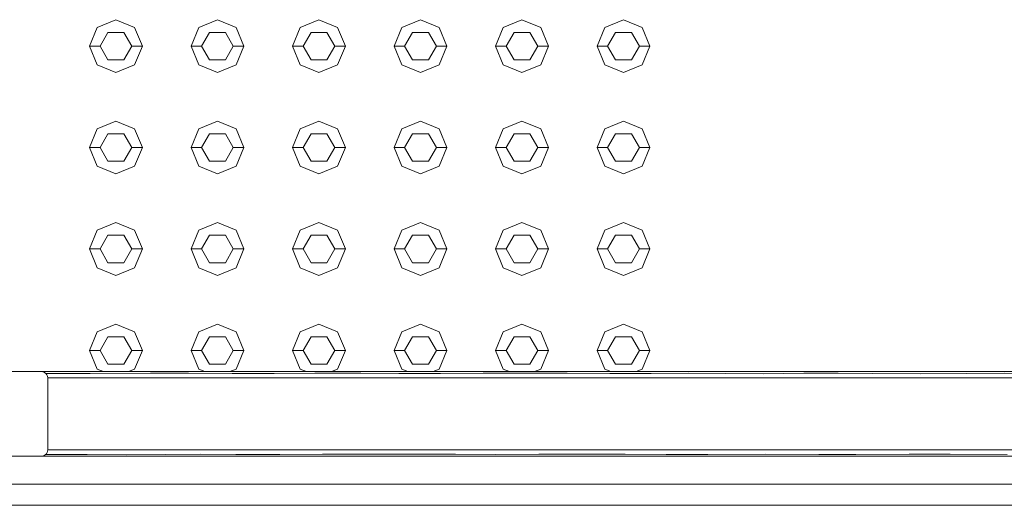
# Model space of a CAD drawing. Header units: millimetres. Extents: x 321 to 585, y -277 to 9.
# Tile 697 of 1056: x 348.088 to 349.019, y -27.51 to -27.051. Entities that reach past the tile are written whole.
import ezdxf

# ---------------------------------------------------------------- set-up
doc = ezdxf.new("R2010")
doc.units = ezdxf.units.MM
doc.header["$MEASUREMENT"] = 0
for name, color, linetype, lineweight in [('IFC-Elemento construtivo genérico-Contorno', 253, 'Continuous', 5), ('IFC-Laje-Contorno', 134, 'Continuous', 5), ('IFC-Parede padrão-Contorno', 44, 'Continuous', 5)]:
    doc.layers.add(name, color=color, linetype=linetype, lineweight=lineweight)

msp = doc.modelspace()

# ---------------------------------------------------------------- linework, layer by layer
at = {"layer": 'IFC-Elemento construtivo genérico-Contorno', "lineweight": 5}
for p, q in [((348.16146, -27.05787), (348.17913, -27.05056)), ((348.16146, -27.05787), (348.17913, -27.05056)), ((348.17913, -27.05056), (348.19681, -27.05787)), ((348.17913, -27.05056), (348.19681, -27.05787)), ((348.25746, -27.05787), (348.27514, -27.05056)), ((348.25746, -27.05787), (348.27514, -27.05056)), ((348.27514, -27.05056), (348.29281, -27.05787)), ((348.27514, -27.05056), (348.29281, -27.05787)), ((348.35346, -27.05787), (348.37113, -27.05056)), ((348.35346, -27.05787), (348.37113, -27.05056)), ((348.37113, -27.05056), (348.38881, -27.05787)), ((348.37113, -27.05056), (348.38881, -27.05787)), ((348.44946, -27.05787), (348.46713, -27.05056)), ((348.44946, -27.05787), (348.46713, -27.05056)), ((348.46713, -27.05056), (348.48481, -27.05787)), ((348.46713, -27.05056), (348.48481, -27.05787)), ((348.54546, -27.05787), (348.56313, -27.05056)), ((348.54546, -27.05787), (348.56313, -27.05056)), ((348.56313, -27.05056), (348.58081, -27.05787)), ((348.56313, -27.05056), (348.58081, -27.05787)), ((348.64146, -27.05787), (348.65913, -27.05056)), ((348.64146, -27.05787), (348.65913, -27.05056)), ((348.65913, -27.05056), (348.67681, -27.05787)), ((348.65913, -27.05056), (348.67681, -27.05787)), ((348.15413, -27.07556), (348.16146, -27.05787)), ((348.15413, -27.07556), (348.16146, -27.05787)), ((348.16413, -27.07556), (348.17163, -27.06256)), ((348.16413, -27.07556), (348.17163, -27.06256)), ((348.17163, -27.06256), (348.18663, -27.06256)), ((348.17163, -27.06256), (348.18663, -27.06256)), ((348.18663, -27.06256), (348.19413, -27.07556)), ((348.18663, -27.06256), (348.19413, -27.07556)), ((348.19681, -27.05787), (348.20413, -27.07556)), ((348.19681, -27.05787), (348.20413, -27.07556)), ((348.25014, -27.07556), (348.25746, -27.05787)), ((348.25014, -27.07556), (348.25746, -27.05787)), ((348.26014, -27.07556), (348.26764, -27.06256)), ((348.26014, -27.07556), (348.26764, -27.06256)), ((348.26764, -27.06256), (348.28264, -27.06256)), ((348.26764, -27.06256), (348.28264, -27.06256)), ((348.28264, -27.06256), (348.29014, -27.07556)), ((348.28264, -27.06256), (348.29014, -27.07556)), ((348.29281, -27.05787), (348.30014, -27.07556)), ((348.29281, -27.05787), (348.30014, -27.07556)), ((348.34613, -27.07556), (348.35346, -27.05787)), ((348.34613, -27.07556), (348.35346, -27.05787)), ((348.35613, -27.07556), (348.36363, -27.06256)), ((348.35613, -27.07556), (348.36363, -27.06256)), ((348.36363, -27.06256), (348.37863, -27.06256)), ((348.36363, -27.06256), (348.37863, -27.06256)), ((348.37863, -27.06256), (348.38613, -27.07556)), ((348.37863, -27.06256), (348.38613, -27.07556)), ((348.38881, -27.05787), (348.39613, -27.07556)), ((348.38881, -27.05787), (348.39613, -27.07556)), ((348.44213, -27.07556), (348.44946, -27.05787)), ((348.44213, -27.07556), (348.44946, -27.05787)), ((348.45213, -27.07556), (348.45963, -27.06256)), ((348.45213, -27.07556), (348.45963, -27.06256)), ((348.45963, -27.06256), (348.47463, -27.06256)), ((348.45963, -27.06256), (348.47463, -27.06256)), ((348.47463, -27.06256), (348.48213, -27.07556)), ((348.47463, -27.06256), (348.48213, -27.07556)), ((348.48481, -27.05787), (348.49213, -27.07556)), ((348.48481, -27.05787), (348.49213, -27.07556)), ((348.53813, -27.07556), (348.54546, -27.05787)), ((348.53813, -27.07556), (348.54546, -27.05787)), ((348.54813, -27.07556), (348.55563, -27.06256)), ((348.54813, -27.07556), (348.55563, -27.06256)), ((348.55563, -27.06256), (348.57063, -27.06256)), ((348.55563, -27.06256), (348.57063, -27.06256)), ((348.57063, -27.06256), (348.57813, -27.07556)), ((348.57063, -27.06256), (348.57813, -27.07556)), ((348.58081, -27.05787), (348.58813, -27.07556)), ((348.58081, -27.05787), (348.58813, -27.07556)), ((348.63413, -27.07556), (348.64146, -27.05787)), ((348.63413, -27.07556), (348.64146, -27.05787)), ((348.64413, -27.07556), (348.65163, -27.06256)), ((348.64413, -27.07556), (348.65163, -27.06256)), ((348.65163, -27.06256), (348.66663, -27.06256)), ((348.65163, -27.06256), (348.66663, -27.06256)), ((348.66663, -27.06256), (348.67413, -27.07556)), ((348.66663, -27.06256), (348.67413, -27.07556)), ((348.67681, -27.05787), (348.68413, -27.07556)), ((348.67681, -27.05787), (348.68413, -27.07556)), ((348.15413, -27.07556), (348.16413, -27.07556)), ((348.15413, -27.07556), (348.16146, -27.09323)), ((348.15413, -27.07556), (348.16413, -27.07556)), ((348.15413, -27.07556), (348.16146, -27.09323)), ((348.16413, -27.07556), (348.17163, -27.08855)), ((348.16413, -27.07556), (348.17163, -27.08855)), ((348.18663, -27.08855), (348.19413, -27.07556)), ((348.18663, -27.08855), (348.19413, -27.07556)), ((348.19413, -27.07556), (348.20413, -27.07556)), ((348.19413, -27.07556), (348.20413, -27.07556)), ((348.19681, -27.09323), (348.20413, -27.07556)), ((348.19681, -27.09323), (348.20413, -27.07556)), ((348.25014, -27.07556), (348.26014, -27.07556)), ((348.25014, -27.07556), (348.25746, -27.09323)), ((348.25014, -27.07556), (348.26014, -27.07556)), ((348.25014, -27.07556), (348.25746, -27.09323)), ((348.26014, -27.07556), (348.26764, -27.08855)), ((348.26014, -27.07556), (348.26764, -27.08855)), ((348.28264, -27.08855), (348.29014, -27.07556)), ((348.28264, -27.08855), (348.29014, -27.07556)), ((348.29014, -27.07556), (348.30014, -27.07556)), ((348.29014, -27.07556), (348.30014, -27.07556)), ((348.29281, -27.09323), (348.30014, -27.07556)), ((348.29281, -27.09323), (348.30014, -27.07556)), ((348.34613, -27.07556), (348.35613, -27.07556)), ((348.34613, -27.07556), (348.35346, -27.09323)), ((348.34613, -27.07556), (348.35613, -27.07556)), ((348.34613, -27.07556), (348.35346, -27.09323)), ((348.35613, -27.07556), (348.36363, -27.08855)), ((348.35613, -27.07556), (348.36363, -27.08855)), ((348.37863, -27.08855), (348.38613, -27.07556)), ((348.37863, -27.08855), (348.38613, -27.07556)), ((348.38613, -27.07556), (348.39613, -27.07556)), ((348.38613, -27.07556), (348.39613, -27.07556)), ((348.38881, -27.09323), (348.39613, -27.07556)), ((348.38881, -27.09323), (348.39613, -27.07556)), ((348.44213, -27.07556), (348.45213, -27.07556)), ((348.44213, -27.07556), (348.44946, -27.09323)), ((348.44213, -27.07556), (348.45213, -27.07556)), ((348.44213, -27.07556), (348.44946, -27.09323)), ((348.45213, -27.07556), (348.45963, -27.08855)), ((348.45213, -27.07556), (348.45963, -27.08855)), ((348.47463, -27.08855), (348.48213, -27.07556)), ((348.47463, -27.08855), (348.48213, -27.07556)), ((348.48213, -27.07556), (348.49213, -27.07556)), ((348.48213, -27.07556), (348.49213, -27.07556)), ((348.48481, -27.09323), (348.49213, -27.07556)), ((348.48481, -27.09323), (348.49213, -27.07556)), ((348.53813, -27.07556), (348.54813, -27.07556)), ((348.53813, -27.07556), (348.54546, -27.09323)), ((348.53813, -27.07556), (348.54813, -27.07556)), ((348.53813, -27.07556), (348.54546, -27.09323)), ((348.54813, -27.07556), (348.55563, -27.08855)), ((348.54813, -27.07556), (348.55563, -27.08855)), ((348.57063, -27.08855), (348.57813, -27.07556)), ((348.57063, -27.08855), (348.57813, -27.07556)), ((348.57813, -27.07556), (348.58813, -27.07556)), ((348.57813, -27.07556), (348.58813, -27.07556)), ((348.58081, -27.09323), (348.58813, -27.07556)), ((348.58081, -27.09323), (348.58813, -27.07556)), ((348.63413, -27.07556), (348.64413, -27.07556)), ((348.63413, -27.07556), (348.64146, -27.09323)), ((348.63413, -27.07556), (348.64413, -27.07556)), ((348.63413, -27.07556), (348.64146, -27.09323)), ((348.64413, -27.07556), (348.65163, -27.08855)), ((348.64413, -27.07556), (348.65163, -27.08855)), ((348.66663, -27.08855), (348.67413, -27.07556)), ((348.66663, -27.08855), (348.67413, -27.07556)), ((348.67413, -27.07556), (348.68413, -27.07556)), ((348.67413, -27.07556), (348.68413, -27.07556)), ((348.67681, -27.09323), (348.68413, -27.07556)), ((348.67681, -27.09323), (348.68413, -27.07556)), ((348.16146, -27.09323), (348.17913, -27.10056)), ((348.16146, -27.09323), (348.17913, -27.10056)), ((348.17163, -27.08855), (348.18663, -27.08855)), ((348.17163, -27.08855), (348.18663, -27.08855)), ((348.17913, -27.10056), (348.19681, -27.09323)), ((348.17913, -27.10056), (348.19681, -27.09323)), ((348.25746, -27.09323), (348.27514, -27.10056)), ((348.25746, -27.09323), (348.27514, -27.10056)), ((348.26764, -27.08855), (348.28264, -27.08855)), ((348.26764, -27.08855), (348.28264, -27.08855)), ((348.27514, -27.10056), (348.29281, -27.09323)), ((348.27514, -27.10056), (348.29281, -27.09323)), ((348.35346, -27.09323), (348.37113, -27.10056)), ((348.35346, -27.09323), (348.37113, -27.10056)), ((348.36363, -27.08855), (348.37863, -27.08855)), ((348.36363, -27.08855), (348.37863, -27.08855)), ((348.37113, -27.10056), (348.38881, -27.09323)), ((348.37113, -27.10056), (348.38881, -27.09323)), ((348.44946, -27.09323), (348.46713, -27.10056)), ((348.44946, -27.09323), (348.46713, -27.10056)), ((348.45963, -27.08855), (348.47463, -27.08855)), ((348.45963, -27.08855), (348.47463, -27.08855)), ((348.46713, -27.10056), (348.48481, -27.09323)), ((348.46713, -27.10056), (348.48481, -27.09323)), ((348.54546, -27.09323), (348.56313, -27.10056)), ((348.54546, -27.09323), (348.56313, -27.10056)), ((348.55563, -27.08855), (348.57063, -27.08855)), ((348.55563, -27.08855), (348.57063, -27.08855)), ((348.56313, -27.10056), (348.58081, -27.09323)), ((348.56313, -27.10056), (348.58081, -27.09323)), ((348.64146, -27.09323), (348.65913, -27.10056)), ((348.64146, -27.09323), (348.65913, -27.10056)), ((348.65163, -27.08855), (348.66663, -27.08855)), ((348.65163, -27.08855), (348.66663, -27.08855)), ((348.65913, -27.10056), (348.67681, -27.09323)), ((348.65913, -27.10056), (348.67681, -27.09323)), ((348.16146, -27.15388), (348.17913, -27.14656)), ((348.16146, -27.15388), (348.17913, -27.14656)), ((348.17913, -27.14656), (348.19681, -27.15388)), ((348.17913, -27.14656), (348.19681, -27.15388)), ((348.25746, -27.15388), (348.27514, -27.14656)), ((348.25746, -27.15388), (348.27514, -27.14656)), ((348.27514, -27.14656), (348.29281, -27.15388)), ((348.27514, -27.14656), (348.29281, -27.15388)), ((348.35346, -27.15388), (348.37113, -27.14656)), ((348.35346, -27.15388), (348.37113, -27.14656)), ((348.37113, -27.14656), (348.38881, -27.15388)), ((348.37113, -27.14656), (348.38881, -27.15388)), ((348.44946, -27.15388), (348.46713, -27.14656)), ((348.44946, -27.15388), (348.46713, -27.14656)), ((348.46713, -27.14656), (348.48481, -27.15388)), ((348.46713, -27.14656), (348.48481, -27.15388)), ((348.54546, -27.15388), (348.56313, -27.14656)), ((348.54546, -27.15388), (348.56313, -27.14656)), ((348.56313, -27.14656), (348.58081, -27.15388)), ((348.56313, -27.14656), (348.58081, -27.15388)), ((348.64146, -27.15388), (348.65913, -27.14656)), ((348.64146, -27.15388), (348.65913, -27.14656)), ((348.65913, -27.14656), (348.67681, -27.15388)), ((348.65913, -27.14656), (348.67681, -27.15388)), ((348.15413, -27.17156), (348.16146, -27.15388)), ((348.15413, -27.17156), (348.16146, -27.15388)), ((348.16413, -27.17156), (348.17163, -27.15857)), ((348.16413, -27.17156), (348.17163, -27.15857)), ((348.17163, -27.15857), (348.18663, -27.15857)), ((348.17163, -27.15857), (348.18663, -27.15857)), ((348.18663, -27.15857), (348.19413, -27.17156)), ((348.18663, -27.15857), (348.19413, -27.17156)), ((348.19681, -27.15388), (348.20413, -27.17156)), ((348.19681, -27.15388), (348.20413, -27.17156)), ((348.25014, -27.17156), (348.25746, -27.15388)), ((348.25014, -27.17156), (348.25746, -27.15388)), ((348.26014, -27.17156), (348.26764, -27.15857)), ((348.26014, -27.17156), (348.26764, -27.15857)), ((348.26764, -27.15857), (348.28264, -27.15857)), ((348.26764, -27.15857), (348.28264, -27.15857)), ((348.28264, -27.15857), (348.29014, -27.17156)), ((348.28264, -27.15857), (348.29014, -27.17156)), ((348.29281, -27.15388), (348.30014, -27.17156)), ((348.29281, -27.15388), (348.30014, -27.17156)), ((348.34613, -27.17156), (348.35346, -27.15388)), ((348.34613, -27.17156), (348.35346, -27.15388)), ((348.35613, -27.17156), (348.36363, -27.15857)), ((348.35613, -27.17156), (348.36363, -27.15857)), ((348.36363, -27.15857), (348.37863, -27.15857)), ((348.36363, -27.15857), (348.37863, -27.15857)), ((348.37863, -27.15857), (348.38613, -27.17156)), ((348.37863, -27.15857), (348.38613, -27.17156)), ((348.38881, -27.15388), (348.39613, -27.17156)), ((348.38881, -27.15388), (348.39613, -27.17156)), ((348.44213, -27.17156), (348.44946, -27.15388)), ((348.44213, -27.17156), (348.44946, -27.15388)), ((348.45213, -27.17156), (348.45963, -27.15857)), ((348.45213, -27.17156), (348.45963, -27.15857)), ((348.45963, -27.15857), (348.47463, -27.15857)), ((348.45963, -27.15857), (348.47463, -27.15857)), ((348.47463, -27.15857), (348.48213, -27.17156)), ((348.47463, -27.15857), (348.48213, -27.17156)), ((348.48481, -27.15388), (348.49213, -27.17156)), ((348.48481, -27.15388), (348.49213, -27.17156)), ((348.53813, -27.17156), (348.54546, -27.15388)), ((348.53813, -27.17156), (348.54546, -27.15388)), ((348.54813, -27.17156), (348.55563, -27.15857)), ((348.54813, -27.17156), (348.55563, -27.15857)), ((348.55563, -27.15857), (348.57063, -27.15857)), ((348.55563, -27.15857), (348.57063, -27.15857)), ((348.57063, -27.15857), (348.57813, -27.17156)), ((348.57063, -27.15857), (348.57813, -27.17156)), ((348.58081, -27.15388), (348.58813, -27.17156)), ((348.58081, -27.15388), (348.58813, -27.17156)), ((348.63413, -27.17156), (348.64146, -27.15388)), ((348.63413, -27.17156), (348.64146, -27.15388)), ((348.64413, -27.17156), (348.65163, -27.15857)), ((348.64413, -27.17156), (348.65163, -27.15857)), ((348.65163, -27.15857), (348.66663, -27.15857)), ((348.65163, -27.15857), (348.66663, -27.15857)), ((348.66663, -27.15857), (348.67413, -27.17156)), ((348.66663, -27.15857), (348.67413, -27.17156)), ((348.67681, -27.15388), (348.68413, -27.17156)), ((348.67681, -27.15388), (348.68413, -27.17156)), ((348.15413, -27.17156), (348.16413, -27.17156)), ((348.15413, -27.17156), (348.16146, -27.18923)), ((348.15413, -27.17156), (348.16413, -27.17156)), ((348.15413, -27.17156), (348.16146, -27.18923)), ((348.16413, -27.17156), (348.17163, -27.18454)), ((348.16413, -27.17156), (348.17163, -27.18454)), ((348.18663, -27.18454), (348.19413, -27.17156)), ((348.18663, -27.18454), (348.19413, -27.17156)), ((348.19413, -27.17156), (348.20413, -27.17156)), ((348.19413, -27.17156), (348.20413, -27.17156)), ((348.19681, -27.18923), (348.20413, -27.17156)), ((348.19681, -27.18923), (348.20413, -27.17156)), ((348.25014, -27.17156), (348.26014, -27.17156)), ((348.25014, -27.17156), (348.25746, -27.18923)), ((348.25014, -27.17156), (348.26014, -27.17156)), ((348.25014, -27.17156), (348.25746, -27.18923)), ((348.26014, -27.17156), (348.26764, -27.18454)), ((348.26014, -27.17156), (348.26764, -27.18454)), ((348.28264, -27.18454), (348.29014, -27.17156)), ((348.28264, -27.18454), (348.29014, -27.17156)), ((348.29014, -27.17156), (348.30014, -27.17156)), ((348.29014, -27.17156), (348.30014, -27.17156)), ((348.29281, -27.18923), (348.30014, -27.17156)), ((348.29281, -27.18923), (348.30014, -27.17156)), ((348.34613, -27.17156), (348.35613, -27.17156)), ((348.34613, -27.17156), (348.35346, -27.18923)), ((348.34613, -27.17156), (348.35613, -27.17156)), ((348.34613, -27.17156), (348.35346, -27.18923)), ((348.35613, -27.17156), (348.36363, -27.18454)), ((348.35613, -27.17156), (348.36363, -27.18454)), ((348.37863, -27.18454), (348.38613, -27.17156)), ((348.37863, -27.18454), (348.38613, -27.17156)), ((348.38613, -27.17156), (348.39613, -27.17156)), ((348.38613, -27.17156), (348.39613, -27.17156)), ((348.38881, -27.18923), (348.39613, -27.17156)), ((348.38881, -27.18923), (348.39613, -27.17156)), ((348.44213, -27.17156), (348.45213, -27.17156)), ((348.44213, -27.17156), (348.44946, -27.18923)), ((348.44213, -27.17156), (348.45213, -27.17156)), ((348.44213, -27.17156), (348.44946, -27.18923)), ((348.45213, -27.17156), (348.45963, -27.18454)), ((348.45213, -27.17156), (348.45963, -27.18454)), ((348.47463, -27.18454), (348.48213, -27.17156)), ((348.47463, -27.18454), (348.48213, -27.17156)), ((348.48213, -27.17156), (348.49213, -27.17156)), ((348.48213, -27.17156), (348.49213, -27.17156)), ((348.48481, -27.18923), (348.49213, -27.17156)), ((348.48481, -27.18923), (348.49213, -27.17156)), ((348.53813, -27.17156), (348.54813, -27.17156)), ((348.53813, -27.17156), (348.54546, -27.18923)), ((348.53813, -27.17156), (348.54813, -27.17156)), ((348.53813, -27.17156), (348.54546, -27.18923)), ((348.54813, -27.17156), (348.55563, -27.18454)), ((348.54813, -27.17156), (348.55563, -27.18454)), ((348.57063, -27.18454), (348.57813, -27.17156)), ((348.57063, -27.18454), (348.57813, -27.17156)), ((348.57813, -27.17156), (348.58813, -27.17156)), ((348.57813, -27.17156), (348.58813, -27.17156)), ((348.58081, -27.18923), (348.58813, -27.17156)), ((348.58081, -27.18923), (348.58813, -27.17156)), ((348.63413, -27.17156), (348.64413, -27.17156)), ((348.63413, -27.17156), (348.64146, -27.18923)), ((348.63413, -27.17156), (348.64413, -27.17156)), ((348.63413, -27.17156), (348.64146, -27.18923)), ((348.64413, -27.17156), (348.65163, -27.18454)), ((348.64413, -27.17156), (348.65163, -27.18454)), ((348.66663, -27.18454), (348.67413, -27.17156)), ((348.66663, -27.18454), (348.67413, -27.17156)), ((348.67413, -27.17156), (348.68413, -27.17156)), ((348.67413, -27.17156), (348.68413, -27.17156)), ((348.67681, -27.18923), (348.68413, -27.17156)), ((348.67681, -27.18923), (348.68413, -27.17156)), ((348.17163, -27.18454), (348.18663, -27.18454)), ((348.17163, -27.18454), (348.18663, -27.18454)), ((348.26764, -27.18454), (348.28264, -27.18454)), ((348.26764, -27.18454), (348.28264, -27.18454)), ((348.36363, -27.18454), (348.37863, -27.18454)), ((348.36363, -27.18454), (348.37863, -27.18454)), ((348.45963, -27.18454), (348.47463, -27.18454)), ((348.45963, -27.18454), (348.47463, -27.18454)), ((348.55563, -27.18454), (348.57063, -27.18454)), ((348.55563, -27.18454), (348.57063, -27.18454)), ((348.65163, -27.18454), (348.66663, -27.18454)), ((348.65163, -27.18454), (348.66663, -27.18454)), ((348.16146, -27.18923), (348.17913, -27.19656)), ((348.16146, -27.18923), (348.17913, -27.19656)), ((348.17913, -27.19656), (348.19681, -27.18923)), ((348.17913, -27.19656), (348.19681, -27.18923)), ((348.25746, -27.18923), (348.27514, -27.19656)), ((348.25746, -27.18923), (348.27514, -27.19656)), ((348.27514, -27.19656), (348.29281, -27.18923)), ((348.27514, -27.19656), (348.29281, -27.18923)), ((348.35346, -27.18923), (348.37113, -27.19656)), ((348.35346, -27.18923), (348.37113, -27.19656)), ((348.37113, -27.19656), (348.38881, -27.18923)), ((348.37113, -27.19656), (348.38881, -27.18923)), ((348.44946, -27.18923), (348.46713, -27.19656)), ((348.44946, -27.18923), (348.46713, -27.19656)), ((348.46713, -27.19656), (348.48481, -27.18923)), ((348.46713, -27.19656), (348.48481, -27.18923)), ((348.54546, -27.18923), (348.56313, -27.19656)), ((348.54546, -27.18923), (348.56313, -27.19656)), ((348.56313, -27.19656), (348.58081, -27.18923)), ((348.56313, -27.19656), (348.58081, -27.18923)), ((348.64146, -27.18923), (348.65913, -27.19656)), ((348.64146, -27.18923), (348.65913, -27.19656)), ((348.65913, -27.19656), (348.67681, -27.18923)), ((348.65913, -27.19656), (348.67681, -27.18923)), ((348.16146, -27.24988), (348.17913, -27.24255)), ((348.16146, -27.24988), (348.17913, -27.24255)), ((348.17913, -27.24255), (348.19681, -27.24988)), ((348.17913, -27.24255), (348.19681, -27.24988)), ((348.25746, -27.24988), (348.27514, -27.24255)), ((348.25746, -27.24988), (348.27514, -27.24255)), ((348.27514, -27.24255), (348.29281, -27.24988)), ((348.27514, -27.24255), (348.29281, -27.24988)), ((348.35346, -27.24988), (348.37113, -27.24255)), ((348.35346, -27.24988), (348.37113, -27.24255)), ((348.37113, -27.24255), (348.38881, -27.24988)), ((348.37113, -27.24255), (348.38881, -27.24988)), ((348.44946, -27.24988), (348.46713, -27.24255)), ((348.44946, -27.24988), (348.46713, -27.24255)), ((348.46713, -27.24255), (348.48481, -27.24988)), ((348.46713, -27.24255), (348.48481, -27.24988)), ((348.54546, -27.24988), (348.56313, -27.24255)), ((348.54546, -27.24988), (348.56313, -27.24255)), ((348.56313, -27.24255), (348.58081, -27.24988)), ((348.56313, -27.24255), (348.58081, -27.24988)), ((348.64146, -27.24988), (348.65913, -27.24255)), ((348.64146, -27.24988), (348.65913, -27.24255)), ((348.65913, -27.24255), (348.67681, -27.24988)), ((348.65913, -27.24255), (348.67681, -27.24988)), ((348.15413, -27.26755), (348.16146, -27.24988)), ((348.15413, -27.26755), (348.16146, -27.24988)), ((348.19681, -27.24988), (348.20413, -27.26755)), ((348.19681, -27.24988), (348.20413, -27.26755)), ((348.25014, -27.26755), (348.25746, -27.24988)), ((348.25014, -27.26755), (348.25746, -27.24988)), ((348.29281, -27.24988), (348.30014, -27.26755)), ((348.29281, -27.24988), (348.30014, -27.26755)), ((348.34613, -27.26755), (348.35346, -27.24988)), ((348.34613, -27.26755), (348.35346, -27.24988)), ((348.38881, -27.24988), (348.39613, -27.26755)), ((348.38881, -27.24988), (348.39613, -27.26755)), ((348.44213, -27.26755), (348.44946, -27.24988)), ((348.44213, -27.26755), (348.44946, -27.24988)), ((348.48481, -27.24988), (348.49213, -27.26755)), ((348.48481, -27.24988), (348.49213, -27.26755)), ((348.53813, -27.26755), (348.54546, -27.24988)), ((348.53813, -27.26755), (348.54546, -27.24988)), ((348.58081, -27.24988), (348.58813, -27.26755)), ((348.58081, -27.24988), (348.58813, -27.26755)), ((348.63413, -27.26755), (348.64146, -27.24988)), ((348.63413, -27.26755), (348.64146, -27.24988)), ((348.67681, -27.24988), (348.68413, -27.26755)), ((348.67681, -27.24988), (348.68413, -27.26755)), ((348.16413, -27.26755), (348.17163, -27.25456)), ((348.16413, -27.26755), (348.17163, -27.25456)), ((348.17163, -27.25456), (348.18663, -27.25456)), ((348.17163, -27.25456), (348.18663, -27.25456)), ((348.18663, -27.25456), (348.19413, -27.26755)), ((348.18663, -27.25456), (348.19413, -27.26755)), ((348.26014, -27.26755), (348.26764, -27.25456)), ((348.26014, -27.26755), (348.26764, -27.25456)), ((348.26764, -27.25456), (348.28264, -27.25456)), ((348.26764, -27.25456), (348.28264, -27.25456)), ((348.28264, -27.25456), (348.29014, -27.26755)), ((348.28264, -27.25456), (348.29014, -27.26755)), ((348.35613, -27.26755), (348.36363, -27.25456)), ((348.35613, -27.26755), (348.36363, -27.25456)), ((348.36363, -27.25456), (348.37863, -27.25456)), ((348.36363, -27.25456), (348.37863, -27.25456)), ((348.37863, -27.25456), (348.38613, -27.26755)), ((348.37863, -27.25456), (348.38613, -27.26755)), ((348.45213, -27.26755), (348.45963, -27.25456)), ((348.45213, -27.26755), (348.45963, -27.25456)), ((348.45963, -27.25456), (348.47463, -27.25456)), ((348.45963, -27.25456), (348.47463, -27.25456)), ((348.47463, -27.25456), (348.48213, -27.26755)), ((348.47463, -27.25456), (348.48213, -27.26755)), ((348.54813, -27.26755), (348.55563, -27.25456)), ((348.54813, -27.26755), (348.55563, -27.25456)), ((348.55563, -27.25456), (348.57063, -27.25456)), ((348.55563, -27.25456), (348.57063, -27.25456)), ((348.57063, -27.25456), (348.57813, -27.26755)), ((348.57063, -27.25456), (348.57813, -27.26755)), ((348.64413, -27.26755), (348.65163, -27.25456)), ((348.64413, -27.26755), (348.65163, -27.25456)), ((348.65163, -27.25456), (348.66663, -27.25456)), ((348.65163, -27.25456), (348.66663, -27.25456)), ((348.66663, -27.25456), (348.67413, -27.26755)), ((348.66663, -27.25456), (348.67413, -27.26755)), ((348.15413, -27.26755), (348.16413, -27.26755)), ((348.15413, -27.26755), (348.16146, -27.28524)), ((348.15413, -27.26755), (348.16413, -27.26755)), ((348.15413, -27.26755), (348.16146, -27.28524)), ((348.16413, -27.26755), (348.17163, -27.28055)), ((348.16413, -27.26755), (348.17163, -27.28055)), ((348.18663, -27.28055), (348.19413, -27.26755)), ((348.18663, -27.28055), (348.19413, -27.26755)), ((348.19413, -27.26755), (348.20413, -27.26755)), ((348.19413, -27.26755), (348.20413, -27.26755)), ((348.19681, -27.28524), (348.20413, -27.26755)), ((348.19681, -27.28524), (348.20413, -27.26755)), ((348.25014, -27.26755), (348.26014, -27.26755)), ((348.25014, -27.26755), (348.25746, -27.28524)), ((348.25014, -27.26755), (348.26014, -27.26755)), ((348.25014, -27.26755), (348.25746, -27.28524)), ((348.26014, -27.26755), (348.26764, -27.28055)), ((348.26014, -27.26755), (348.26764, -27.28055)), ((348.28264, -27.28055), (348.29014, -27.26755)), ((348.28264, -27.28055), (348.29014, -27.26755)), ((348.29014, -27.26755), (348.30014, -27.26755)), ((348.29014, -27.26755), (348.30014, -27.26755)), ((348.29281, -27.28524), (348.30014, -27.26755)), ((348.29281, -27.28524), (348.30014, -27.26755)), ((348.34613, -27.26755), (348.35613, -27.26755)), ((348.34613, -27.26755), (348.35346, -27.28524)), ((348.34613, -27.26755), (348.35613, -27.26755)), ((348.34613, -27.26755), (348.35346, -27.28524)), ((348.35613, -27.26755), (348.36363, -27.28055)), ((348.35613, -27.26755), (348.36363, -27.28055)), ((348.37863, -27.28055), (348.38613, -27.26755)), ((348.37863, -27.28055), (348.38613, -27.26755)), ((348.38613, -27.26755), (348.39613, -27.26755)), ((348.38613, -27.26755), (348.39613, -27.26755)), ((348.38881, -27.28524), (348.39613, -27.26755)), ((348.38881, -27.28524), (348.39613, -27.26755)), ((348.44213, -27.26755), (348.45213, -27.26755)), ((348.44213, -27.26755), (348.44946, -27.28524)), ((348.44213, -27.26755), (348.45213, -27.26755)), ((348.44213, -27.26755), (348.44946, -27.28524)), ((348.45213, -27.26755), (348.45963, -27.28055)), ((348.45213, -27.26755), (348.45963, -27.28055)), ((348.47463, -27.28055), (348.48213, -27.26755)), ((348.47463, -27.28055), (348.48213, -27.26755)), ((348.48213, -27.26755), (348.49213, -27.26755)), ((348.48213, -27.26755), (348.49213, -27.26755)), ((348.48481, -27.28524), (348.49213, -27.26755)), ((348.48481, -27.28524), (348.49213, -27.26755)), ((348.53813, -27.26755), (348.54813, -27.26755)), ((348.53813, -27.26755), (348.54546, -27.28524)), ((348.53813, -27.26755), (348.54813, -27.26755)), ((348.53813, -27.26755), (348.54546, -27.28524)), ((348.54813, -27.26755), (348.55563, -27.28055)), ((348.54813, -27.26755), (348.55563, -27.28055)), ((348.57063, -27.28055), (348.57813, -27.26755)), ((348.57063, -27.28055), (348.57813, -27.26755)), ((348.57813, -27.26755), (348.58813, -27.26755)), ((348.57813, -27.26755), (348.58813, -27.26755)), ((348.58081, -27.28524), (348.58813, -27.26755)), ((348.58081, -27.28524), (348.58813, -27.26755)), ((348.63413, -27.26755), (348.64413, -27.26755)), ((348.63413, -27.26755), (348.64146, -27.28524)), ((348.63413, -27.26755), (348.64413, -27.26755)), ((348.63413, -27.26755), (348.64146, -27.28524)), ((348.64413, -27.26755), (348.65163, -27.28055)), ((348.64413, -27.26755), (348.65163, -27.28055)), ((348.66663, -27.28055), (348.67413, -27.26755)), ((348.66663, -27.28055), (348.67413, -27.26755)), ((348.67413, -27.26755), (348.68413, -27.26755)), ((348.67413, -27.26755), (348.68413, -27.26755)), ((348.67681, -27.28524), (348.68413, -27.26755)), ((348.67681, -27.28524), (348.68413, -27.26755)), ((348.16146, -27.28524), (348.17913, -27.29255)), ((348.16146, -27.28524), (348.17913, -27.29255)), ((348.17163, -27.28055), (348.18663, -27.28055)), ((348.17163, -27.28055), (348.18663, -27.28055)), ((348.17913, -27.29255), (348.19681, -27.28524)), ((348.17913, -27.29255), (348.19681, -27.28524)), ((348.25746, -27.28524), (348.27514, -27.29255)), ((348.25746, -27.28524), (348.27514, -27.29255)), ((348.26764, -27.28055), (348.28264, -27.28055)), ((348.26764, -27.28055), (348.28264, -27.28055)), ((348.27514, -27.29255), (348.29281, -27.28524)), ((348.27514, -27.29255), (348.29281, -27.28524)), ((348.35346, -27.28524), (348.37113, -27.29255)), ((348.35346, -27.28524), (348.37113, -27.29255)), ((348.36363, -27.28055), (348.37863, -27.28055)), ((348.36363, -27.28055), (348.37863, -27.28055)), ((348.37113, -27.29255), (348.38881, -27.28524)), ((348.37113, -27.29255), (348.38881, -27.28524)), ((348.44946, -27.28524), (348.46713, -27.29255)), ((348.44946, -27.28524), (348.46713, -27.29255)), ((348.45963, -27.28055), (348.47463, -27.28055)), ((348.45963, -27.28055), (348.47463, -27.28055)), ((348.46713, -27.29255), (348.48481, -27.28524)), ((348.46713, -27.29255), (348.48481, -27.28524)), ((348.54546, -27.28524), (348.56313, -27.29255)), ((348.54546, -27.28524), (348.56313, -27.29255)), ((348.55563, -27.28055), (348.57063, -27.28055)), ((348.55563, -27.28055), (348.57063, -27.28055)), ((348.56313, -27.29255), (348.58081, -27.28524)), ((348.56313, -27.29255), (348.58081, -27.28524)), ((348.64146, -27.28524), (348.65913, -27.29255)), ((348.64146, -27.28524), (348.65913, -27.29255)), ((348.65163, -27.28055), (348.66663, -27.28055)), ((348.65163, -27.28055), (348.66663, -27.28055)), ((348.65913, -27.29255), (348.67681, -27.28524)), ((348.65913, -27.29255), (348.67681, -27.28524)), ((348.16146, -27.34588), (348.17913, -27.33856)), ((348.16146, -27.34588), (348.17913, -27.33856)), ((348.17913, -27.33856), (348.19681, -27.34588)), ((348.17913, -27.33856), (348.19681, -27.34588)), ((348.25746, -27.34588), (348.27514, -27.33856)), ((348.25746, -27.34588), (348.27514, -27.33856)), ((348.27514, -27.33856), (348.29281, -27.34588)), ((348.27514, -27.33856), (348.29281, -27.34588)), ((348.35346, -27.34588), (348.37113, -27.33856)), ((348.35346, -27.34588), (348.37113, -27.33856)), ((348.37113, -27.33856), (348.38881, -27.34588)), ((348.37113, -27.33856), (348.38881, -27.34588)), ((348.44946, -27.34588), (348.46713, -27.33856)), ((348.44946, -27.34588), (348.46713, -27.33856)), ((348.46713, -27.33856), (348.48481, -27.34588)), ((348.46713, -27.33856), (348.48481, -27.34588)), ((348.54546, -27.34588), (348.56313, -27.33856)), ((348.54546, -27.34588), (348.56313, -27.33856)), ((348.56313, -27.33856), (348.58081, -27.34588)), ((348.56313, -27.33856), (348.58081, -27.34588)), ((348.64146, -27.34588), (348.65913, -27.33856)), ((348.64146, -27.34588), (348.65913, -27.33856)), ((348.65913, -27.33856), (348.67681, -27.34588)), ((348.65913, -27.33856), (348.67681, -27.34588)), ((348.15413, -27.36356), (348.16146, -27.34588)), ((348.15413, -27.36356), (348.16146, -27.34588)), ((348.16413, -27.36356), (348.17163, -27.35057)), ((348.16413, -27.36356), (348.17163, -27.35057)), ((348.17163, -27.35057), (348.18663, -27.35057)), ((348.17163, -27.35057), (348.18663, -27.35057)), ((348.18663, -27.35057), (348.19413, -27.36356)), ((348.18663, -27.35057), (348.19413, -27.36356)), ((348.19681, -27.34588), (348.20413, -27.36356)), ((348.19681, -27.34588), (348.20413, -27.36356)), ((348.25014, -27.36356), (348.25746, -27.34588)), ((348.25014, -27.36356), (348.25746, -27.34588)), ((348.26014, -27.36356), (348.26764, -27.35057)), ((348.26014, -27.36356), (348.26764, -27.35057)), ((348.26764, -27.35057), (348.28264, -27.35057)), ((348.26764, -27.35057), (348.28264, -27.35057)), ((348.28264, -27.35057), (348.29014, -27.36356)), ((348.28264, -27.35057), (348.29014, -27.36356)), ((348.29281, -27.34588), (348.30014, -27.36356)), ((348.29281, -27.34588), (348.30014, -27.36356)), ((348.34613, -27.36356), (348.35346, -27.34588)), ((348.34613, -27.36356), (348.35346, -27.34588)), ((348.35613, -27.36356), (348.36363, -27.35057)), ((348.35613, -27.36356), (348.36363, -27.35057)), ((348.36363, -27.35057), (348.37863, -27.35057)), ((348.36363, -27.35057), (348.37863, -27.35057)), ((348.37863, -27.35057), (348.38613, -27.36356)), ((348.37863, -27.35057), (348.38613, -27.36356)), ((348.38881, -27.34588), (348.39613, -27.36356)), ((348.38881, -27.34588), (348.39613, -27.36356)), ((348.44213, -27.36356), (348.44946, -27.34588)), ((348.44213, -27.36356), (348.44946, -27.34588)), ((348.45213, -27.36356), (348.45963, -27.35057)), ((348.45213, -27.36356), (348.45963, -27.35057)), ((348.45963, -27.35057), (348.47463, -27.35057)), ((348.45963, -27.35057), (348.47463, -27.35057)), ((348.47463, -27.35057), (348.48213, -27.36356)), ((348.47463, -27.35057), (348.48213, -27.36356)), ((348.48481, -27.34588), (348.49213, -27.36356)), ((348.48481, -27.34588), (348.49213, -27.36356)), ((348.53813, -27.36356), (348.54546, -27.34588)), ((348.53813, -27.36356), (348.54546, -27.34588)), ((348.54813, -27.36356), (348.55563, -27.35057)), ((348.54813, -27.36356), (348.55563, -27.35057)), ((348.55563, -27.35057), (348.57063, -27.35057)), ((348.55563, -27.35057), (348.57063, -27.35057)), ((348.57063, -27.35057), (348.57813, -27.36356)), ((348.57063, -27.35057), (348.57813, -27.36356)), ((348.58081, -27.34588), (348.58813, -27.36356)), ((348.58081, -27.34588), (348.58813, -27.36356)), ((348.63413, -27.36356), (348.64146, -27.34588)), ((348.63413, -27.36356), (348.64146, -27.34588)), ((348.64413, -27.36356), (348.65163, -27.35057)), ((348.64413, -27.36356), (348.65163, -27.35057)), ((348.65163, -27.35057), (348.66663, -27.35057)), ((348.65163, -27.35057), (348.66663, -27.35057)), ((348.66663, -27.35057), (348.67413, -27.36356)), ((348.66663, -27.35057), (348.67413, -27.36356)), ((348.67681, -27.34588), (348.68413, -27.36356)), ((348.67681, -27.34588), (348.68413, -27.36356)), ((348.15413, -27.36356), (348.16413, -27.36356)), ((348.15413, -27.36356), (348.16146, -27.38123)), ((348.15413, -27.36356), (348.16413, -27.36356)), ((348.15413, -27.36356), (348.16146, -27.38123)), ((348.16413, -27.36356), (348.17163, -27.37655)), ((348.16413, -27.36356), (348.17163, -27.37655)), ((348.18663, -27.37655), (348.19413, -27.36356)), ((348.18663, -27.37655), (348.19413, -27.36356)), ((348.19413, -27.36356), (348.20413, -27.36356)), ((348.19413, -27.36356), (348.20413, -27.36356)), ((348.19681, -27.38123), (348.20413, -27.36356)), ((348.19681, -27.38123), (348.20413, -27.36356)), ((348.25014, -27.36356), (348.26014, -27.36356)), ((348.25014, -27.36356), (348.25746, -27.38123)), ((348.25014, -27.36356), (348.26014, -27.36356)), ((348.25014, -27.36356), (348.25746, -27.38123)), ((348.26014, -27.36356), (348.26764, -27.37655)), ((348.26014, -27.36356), (348.26764, -27.37655)), ((348.28264, -27.37655), (348.29014, -27.36356)), ((348.28264, -27.37655), (348.29014, -27.36356)), ((348.29014, -27.36356), (348.30014, -27.36356)), ((348.29014, -27.36356), (348.30014, -27.36356)), ((348.29281, -27.38123), (348.30014, -27.36356)), ((348.29281, -27.38123), (348.30014, -27.36356)), ((348.34613, -27.36356), (348.35613, -27.36356)), ((348.34613, -27.36356), (348.35346, -27.38123)), ((348.34613, -27.36356), (348.35613, -27.36356)), ((348.34613, -27.36356), (348.35346, -27.38123)), ((348.35613, -27.36356), (348.36363, -27.37655)), ((348.35613, -27.36356), (348.36363, -27.37655)), ((348.37863, -27.37655), (348.38613, -27.36356)), ((348.37863, -27.37655), (348.38613, -27.36356)), ((348.38613, -27.36356), (348.39613, -27.36356)), ((348.38613, -27.36356), (348.39613, -27.36356)), ((348.38881, -27.38123), (348.39613, -27.36356)), ((348.38881, -27.38123), (348.39613, -27.36356)), ((348.44213, -27.36356), (348.45213, -27.36356)), ((348.44213, -27.36356), (348.44946, -27.38123)), ((348.44213, -27.36356), (348.45213, -27.36356)), ((348.44213, -27.36356), (348.44946, -27.38123)), ((348.45213, -27.36356), (348.45963, -27.37655)), ((348.45213, -27.36356), (348.45963, -27.37655)), ((348.47463, -27.37655), (348.48213, -27.36356)), ((348.47463, -27.37655), (348.48213, -27.36356)), ((348.48213, -27.36356), (348.49213, -27.36356)), ((348.48213, -27.36356), (348.49213, -27.36356)), ((348.48481, -27.38123), (348.49213, -27.36356)), ((348.48481, -27.38123), (348.49213, -27.36356)), ((348.53813, -27.36356), (348.54813, -27.36356)), ((348.53813, -27.36356), (348.54546, -27.38123)), ((348.53813, -27.36356), (348.54813, -27.36356)), ((348.53813, -27.36356), (348.54546, -27.38123)), ((348.54813, -27.36356), (348.55563, -27.37655)), ((348.54813, -27.36356), (348.55563, -27.37655)), ((348.57063, -27.37655), (348.57813, -27.36356)), ((348.57063, -27.37655), (348.57813, -27.36356)), ((348.57813, -27.36356), (348.58813, -27.36356)), ((348.57813, -27.36356), (348.58813, -27.36356)), ((348.58081, -27.38123), (348.58813, -27.36356)), ((348.58081, -27.38123), (348.58813, -27.36356)), ((348.63413, -27.36356), (348.64413, -27.36356)), ((348.63413, -27.36356), (348.64146, -27.38123)), ((348.63413, -27.36356), (348.64413, -27.36356)), ((348.63413, -27.36356), (348.64146, -27.38123)), ((348.64413, -27.36356), (348.65163, -27.37655)), ((348.64413, -27.36356), (348.65163, -27.37655)), ((348.66663, -27.37655), (348.67413, -27.36356)), ((348.66663, -27.37655), (348.67413, -27.36356)), ((348.67413, -27.36356), (348.68413, -27.36356)), ((348.67413, -27.36356), (348.68413, -27.36356)), ((348.67681, -27.38123), (348.68413, -27.36356)), ((348.67681, -27.38123), (348.68413, -27.36356)), ((348.16146, -27.38123), (348.16725, -27.38364)), ((348.16146, -27.38123), (348.16725, -27.38364)), ((348.17163, -27.37655), (348.18663, -27.37655)), ((348.17163, -27.37655), (348.18663, -27.37655)), ((348.19101, -27.38364), (348.19681, -27.38123)), ((348.19101, -27.38364), (348.19681, -27.38123)), ((348.25746, -27.38123), (348.26325, -27.38364)), ((348.25746, -27.38123), (348.26325, -27.38364)), ((348.26764, -27.37655), (348.28264, -27.37655)), ((348.26764, -27.37655), (348.28264, -27.37655)), ((348.28701, -27.38364), (348.29281, -27.38123)), ((348.28701, -27.38364), (348.29281, -27.38123)), ((348.35346, -27.38123), (348.35925, -27.38364)), ((348.35346, -27.38123), (348.35925, -27.38364)), ((348.36363, -27.37655), (348.37863, -27.37655)), ((348.36363, -27.37655), (348.37863, -27.37655)), ((348.38301, -27.38364), (348.38881, -27.38123)), ((348.38301, -27.38364), (348.38881, -27.38123)), ((348.44946, -27.38123), (348.45525, -27.38364)), ((348.44946, -27.38123), (348.45525, -27.38364)), ((348.45963, -27.37655), (348.47463, -27.37655)), ((348.45963, -27.37655), (348.47463, -27.37655)), ((348.47901, -27.38364), (348.48481, -27.38123)), ((348.47901, -27.38364), (348.48481, -27.38123)), ((348.54546, -27.38123), (348.55126, -27.38364)), ((348.54546, -27.38123), (348.55126, -27.38364)), ((348.55563, -27.37655), (348.57063, -27.37655)), ((348.55563, -27.37655), (348.57063, -27.37655)), ((348.57501, -27.38364), (348.58081, -27.38123)), ((348.57501, -27.38364), (348.58081, -27.38123)), ((348.64146, -27.38123), (348.64725, -27.38364)), ((348.64146, -27.38123), (348.64725, -27.38364)), ((348.65163, -27.37655), (348.66663, -27.37655)), ((348.65163, -27.37655), (348.66663, -27.37655)), ((348.67101, -27.38364), (348.67681, -27.38123)), ((348.67101, -27.38364), (348.67681, -27.38123)), ((348.04072, -27.38364), (348.1085, -27.38364)), ((348.04072, -27.38364), (348.1085, -27.38364)), ((348.1085, -27.38364), (348.1393, -27.38364)), ((348.1085, -27.38364), (349.73094, -27.38364)), ((348.1085, -27.38364), (348.11007, -27.38384)), ((348.1085, -27.38364), (349.73094, -27.38364)), ((348.1085, -27.38364), (348.11007, -27.38384)), ((348.1085, -27.38364), (348.1393, -27.38364)), ((348.1085, -27.38364), (349.73094, -27.38364)), ((348.11007, -27.38384), (348.11154, -27.38443)), ((348.11007, -27.38384), (348.11154, -27.38443)), ((348.11154, -27.38443), (348.11282, -27.38537)), ((348.11154, -27.38443), (348.11282, -27.38537)), ((348.11282, -27.38537), (348.15471, -27.38537)), ((348.11282, -27.38537), (348.11381, -27.38661)), ((348.11282, -27.38537), (348.15471, -27.38537)), ((348.11282, -27.38537), (348.11381, -27.38661)), ((348.11381, -27.38661), (348.11446, -27.38807)), ((348.11381, -27.38661), (348.11446, -27.38807)), ((348.11446, -27.38807), (348.11472, -27.38963)), ((348.11446, -27.38807), (348.11472, -27.38963)), ((348.11472, -27.45763), (348.11472, -27.38963)), ((348.11472, -27.45763), (348.11472, -27.38963)), ((348.11472, -27.38963), (349.72472, -27.38963)), ((348.1393, -27.38364), (348.18807, -27.38364)), ((348.1393, -27.38364), (348.18807, -27.38364)), ((348.15471, -27.38537), (348.21185, -27.3852)), ((348.15471, -27.38537), (348.21185, -27.3852)), ((348.18807, -27.38364), (348.22786, -27.38364)), ((348.18807, -27.38364), (348.22786, -27.38364)), ((348.21185, -27.3852), (348.24775, -27.38522)), ((348.21185, -27.3852), (348.24775, -27.38522)), ((348.22786, -27.38364), (348.26765, -27.38364)), ((348.22786, -27.38364), (348.26765, -27.38364)), ((348.24775, -27.38522), (348.28916, -27.38549)), ((348.24775, -27.38522), (348.28916, -27.38549)), ((348.26765, -27.38364), (348.30744, -27.38364)), ((348.26765, -27.38364), (348.30744, -27.38364)), ((348.28916, -27.38549), (348.32874, -27.38535)), ((348.28916, -27.38549), (348.32874, -27.38535)), ((348.30744, -27.38364), (348.34722, -27.38364)), ((348.30744, -27.38364), (348.34722, -27.38364)), ((348.32874, -27.38535), (348.36712, -27.38512)), ((348.32874, -27.38535), (348.36712, -27.38512)), ((348.34722, -27.38364), (348.38701, -27.38364)), ((348.34722, -27.38364), (348.38701, -27.38364)), ((348.36712, -27.38512), (348.41081, -27.3852)), ((348.36712, -27.38512), (348.41081, -27.3852)), ((348.38701, -27.38364), (348.4268, -27.38364)), ((348.38701, -27.38364), (348.4268, -27.38364)), ((348.41081, -27.3852), (348.44669, -27.3853)), ((348.41081, -27.3852), (348.44669, -27.3853)), ((348.4268, -27.38364), (348.46659, -27.38364)), ((348.4268, -27.38364), (348.46659, -27.38364)), ((348.44669, -27.3853), (348.48611, -27.38545)), ((348.44669, -27.3853), (348.48611, -27.38545)), ((348.46659, -27.38364), (348.50638, -27.38364)), ((348.46659, -27.38364), (348.50638, -27.38364)), ((348.48611, -27.38545), (348.52627, -27.38521)), ((348.48611, -27.38545), (348.52627, -27.38521)), ((348.50638, -27.38364), (348.54616, -27.38364)), ((348.50638, -27.38364), (348.54616, -27.38364)), ((348.52627, -27.38521), (348.56977, -27.38521)), ((348.52627, -27.38521), (348.56977, -27.38521)), ((348.54616, -27.38364), (348.58595, -27.38364)), ((348.54616, -27.38364), (348.58595, -27.38364)), ((348.56977, -27.38521), (348.60585, -27.38517)), ((348.56977, -27.38521), (348.60585, -27.38517)), ((348.58595, -27.38364), (348.62574, -27.38364)), ((348.58595, -27.38364), (348.62574, -27.38364)), ((348.60585, -27.38517), (348.6461, -27.38539)), ((348.60585, -27.38517), (348.6461, -27.38539)), ((348.62574, -27.38364), (348.66553, -27.38364)), ((348.62574, -27.38364), (348.66553, -27.38364)), ((348.6461, -27.38539), (348.68542, -27.38535)), ((348.6461, -27.38539), (348.68542, -27.38535)), ((348.66553, -27.38364), (348.70532, -27.38364)), ((348.66553, -27.38364), (348.70532, -27.38364)), ((348.68542, -27.38535), (348.72051, -27.38516)), ((348.68542, -27.38535), (348.72051, -27.38516)), ((348.70532, -27.38364), (348.7451, -27.38364)), ((348.70532, -27.38364), (348.7451, -27.38364)), ((348.72051, -27.38516), (348.75556, -27.3854)), ((348.72051, -27.38516), (348.75556, -27.3854)), ((348.7451, -27.38364), (348.77591, -27.38364)), ((348.7451, -27.38364), (348.77591, -27.38364)), ((348.75556, -27.3854), (348.79131, -27.38562)), ((348.75556, -27.3854), (348.79131, -27.38562)), ((348.77591, -27.38364), (348.80672, -27.38364)), ((348.77591, -27.38364), (348.80672, -27.38364)), ((348.79131, -27.38562), (348.8295, -27.38511)), ((348.79131, -27.38562), (348.8295, -27.38511)), ((348.80672, -27.38364), (348.83753, -27.38364)), ((348.80672, -27.38364), (348.83753, -27.38364)), ((348.8295, -27.38511), (348.86196, -27.38517)), ((348.8295, -27.38511), (348.86196, -27.38517)), ((348.83753, -27.38364), (348.86833, -27.38364)), ((348.83753, -27.38364), (348.86833, -27.38364)), ((348.86196, -27.38517), (348.89437, -27.38535)), ((348.86196, -27.38517), (348.89437, -27.38535)), ((348.86833, -27.38364), (348.89914, -27.38364)), ((348.86833, -27.38364), (348.89914, -27.38364)), ((348.89437, -27.38535), (348.93961, -27.3856)), ((348.89437, -27.38535), (348.93961, -27.3856)), ((348.89914, -27.38364), (348.92995, -27.38364)), ((348.89914, -27.38364), (348.92995, -27.38364)), ((348.92995, -27.38364), (348.96076, -27.38364)), ((348.92995, -27.38364), (348.96076, -27.38364)), ((348.93961, -27.3856), (348.98299, -27.38552)), ((348.93961, -27.3856), (348.98299, -27.38552)), ((348.96076, -27.38364), (348.99156, -27.38364)), ((348.96076, -27.38364), (348.99156, -27.38364)), ((348.98299, -27.38552), (349.01919, -27.38512)), ((348.98299, -27.38552), (349.01919, -27.38512)), ((348.99156, -27.38364), (349.02237, -27.38364)), ((348.99156, -27.38364), (349.02237, -27.38364)), ((349.01919, -27.38512), (349.05898, -27.38565)), ((349.01919, -27.38512), (349.05898, -27.38565)), ((348.04072, -27.46364), (348.1085, -27.46364)), ((348.04072, -27.46364), (348.1085, -27.46364)), ((348.1085, -27.46364), (348.10986, -27.46353)), ((348.1085, -27.46364), (348.10986, -27.46353)), ((348.1085, -27.46364), (348.16899, -27.46364)), ((348.1085, -27.46364), (349.73094, -27.46364)), ((348.1085, -27.46364), (348.16899, -27.46364)), ((348.10986, -27.46353), (348.11118, -27.46311)), ((348.10986, -27.46353), (348.11118, -27.46311)), ((348.11118, -27.46311), (348.11236, -27.4624)), ((348.11118, -27.46311), (348.11236, -27.4624)), ((348.11236, -27.4624), (348.11335, -27.46145)), ((348.11236, -27.4624), (348.11335, -27.46145)), ((348.11282, -27.46197), (348.15193, -27.46203)), ((348.11282, -27.46197), (348.15193, -27.46203)), ((348.11335, -27.46145), (348.1141, -27.4603)), ((348.11335, -27.46145), (348.1141, -27.4603)), ((348.1141, -27.4603), (348.11456, -27.459)), ((348.1141, -27.4603), (348.11456, -27.459)), ((348.11456, -27.459), (348.11472, -27.45763)), ((348.11456, -27.459), (348.11472, -27.45763)), ((348.11472, -27.45763), (349.72472, -27.45763)), ((348.15193, -27.46203), (348.18944, -27.46224)), ((348.15193, -27.46203), (348.18944, -27.46224)), ((348.16899, -27.46364), (348.2099, -27.46364)), ((348.16899, -27.46364), (348.2099, -27.46364)), ((348.18944, -27.46224), (348.22578, -27.46211)), ((348.18944, -27.46224), (348.22578, -27.46211)), ((348.2099, -27.46364), (348.2606, -27.46364)), ((348.2099, -27.46364), (348.2606, -27.46364)), ((348.22578, -27.46211), (348.25905, -27.46161)), ((348.22578, -27.46211), (348.25905, -27.46161)), ((348.25905, -27.46161), (348.29256, -27.46191)), ((348.25905, -27.46161), (348.29256, -27.46191)), ((348.2606, -27.46364), (348.3113, -27.46364)), ((348.2606, -27.46364), (348.3113, -27.46364)), ((348.29256, -27.46191), (348.33403, -27.46204)), ((348.29256, -27.46191), (348.33403, -27.46204)), ((348.3113, -27.46364), (348.362, -27.46364)), ((348.3113, -27.46364), (348.362, -27.46364)), ((348.33403, -27.46204), (348.37437, -27.46176)), ((348.33403, -27.46204), (348.37437, -27.46176)), ((348.362, -27.46364), (348.4127, -27.46364)), ((348.362, -27.46364), (348.4127, -27.46364)), ((348.37437, -27.46176), (348.41967, -27.46181)), ((348.37437, -27.46176), (348.41967, -27.46181)), ((348.4127, -27.46364), (348.4634, -27.46364)), ((348.4127, -27.46364), (348.4634, -27.46364)), ((348.41967, -27.46181), (348.45618, -27.46169)), ((348.41967, -27.46181), (348.45618, -27.46169)), ((348.45618, -27.46169), (348.50032, -27.46188)), ((348.45618, -27.46169), (348.50032, -27.46188)), ((348.4634, -27.46364), (348.51411, -27.46364)), ((348.4634, -27.46364), (348.51411, -27.46364)), ((348.50032, -27.46188), (348.53799, -27.46206)), ((348.50032, -27.46188), (348.53799, -27.46206)), ((348.51411, -27.46364), (348.56481, -27.46364)), ((348.51411, -27.46364), (348.56481, -27.46364)), ((348.53799, -27.46206), (348.5789, -27.4618)), ((348.53799, -27.46206), (348.5789, -27.4618)), ((348.56481, -27.46364), (348.61551, -27.46364)), ((348.56481, -27.46364), (348.61551, -27.46364)), ((348.5789, -27.4618), (348.61502, -27.46178)), ((348.5789, -27.4618), (348.61502, -27.46178)), ((348.61502, -27.46178), (348.66071, -27.46167)), ((348.61502, -27.46178), (348.66071, -27.46167)), ((348.61551, -27.46364), (348.66621, -27.46364)), ((348.61551, -27.46364), (348.66621, -27.46364)), ((348.66071, -27.46167), (348.69933, -27.46195)), ((348.66071, -27.46167), (348.69933, -27.46195)), ((348.66621, -27.46364), (348.71691, -27.46364)), ((348.66621, -27.46364), (348.71691, -27.46364)), ((348.69933, -27.46195), (348.73879, -27.46209)), ((348.69933, -27.46195), (348.73879, -27.46209)), ((348.71691, -27.46364), (348.76761, -27.46364)), ((348.71691, -27.46364), (348.76761, -27.46364)), ((348.73879, -27.46209), (348.79296, -27.46177)), ((348.73879, -27.46209), (348.79296, -27.46177)), ((348.76761, -27.46364), (348.81831, -27.46364)), ((348.76761, -27.46364), (348.81831, -27.46364)), ((348.79296, -27.46177), (348.84367, -27.46212)), ((348.79296, -27.46177), (348.84367, -27.46212)), ((348.81831, -27.46364), (348.86902, -27.46364)), ((348.81831, -27.46364), (348.86902, -27.46364)), ((348.84367, -27.46212), (348.87887, -27.462)), ((348.84367, -27.46212), (348.87887, -27.462)), ((348.86902, -27.46364), (348.91972, -27.46364)), ((348.86902, -27.46364), (348.91972, -27.46364)), ((348.87887, -27.462), (348.92934, -27.46186)), ((348.87887, -27.462), (348.92934, -27.46186)), ((348.91972, -27.46364), (348.96062, -27.46364)), ((348.91972, -27.46364), (348.96062, -27.46364)), ((348.92934, -27.46186), (348.96788, -27.46158)), ((348.92934, -27.46186), (348.96788, -27.46158)), ((348.96062, -27.46364), (349.00153, -27.46364)), ((348.96062, -27.46364), (349.00153, -27.46364)), ((348.96788, -27.46158), (349.02198, -27.46204)), ((348.96788, -27.46158), (349.02198, -27.46204)), ((349.00153, -27.46364), (349.04243, -27.46364)), ((349.00153, -27.46364), (349.04243, -27.46364))]:
    msp.add_line(p, q, dxfattribs=at)
at = {"layer": 'IFC-Laje-Contorno', "color": 7, "lineweight": 5}
msp.add_line((343.46777, -27.51014), (349.98015, -27.51014), dxfattribs=at)
at = {"layer": 'IFC-Parede padrão-Contorno', "color": 7, "lineweight": 5}
msp.add_line((344.28849, -27.49014), (350.90148, -27.49014), dxfattribs=at)

doc.saveas('drawing.dxf')
